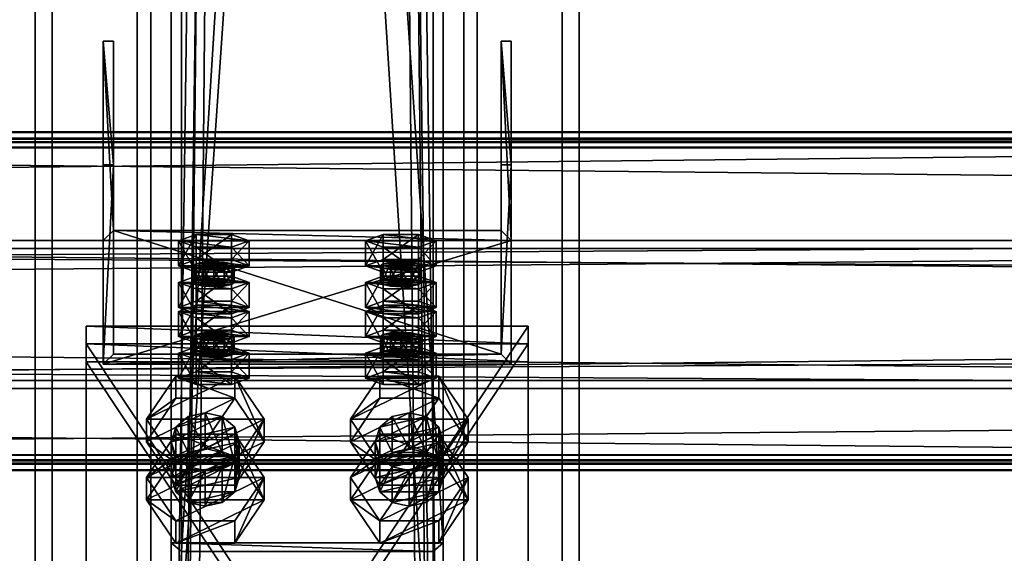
# Model space of a CAD drawing. Header units: millimetres. Extents: x -333 to 67333, y -930 to 39730.
# Tile 517 of 656: x 27815 to 28105, y 10974 to 11132. Entities that reach past the tile are written whole.
import ezdxf

# ---------------------------------------------------------------- set-up
doc = ezdxf.new("R2010")
doc.units = ezdxf.units.MM
for name, color, linetype in [('13', 7, 'Continuous'), ('3', 7, 'Continuous'), ('5', 7, 'Continuous'), ('6', 7, 'Continuous'), ('7', 7, 'Continuous'), ('95', 7, 'Continuous'), ('99', 7, 'Continuous')]:
    doc.layers.add(name, color=color, linetype=linetype)

msp = doc.modelspace()

# ---------------------------------------------------------------- meshes
at = {"layer": '13', "color": 30}
mesh = msp.add_polyface(dxfattribs=at)
corners = [(28500.01, 11095.37, 5790.63), (28500.01, 11022.98, 5775.24), (21700.01, 11022.98, 5775.24), (21700.01, 11095.37, 5790.63), (28500.01, 11064.15, 5581.57), (21700.01, 11064.15, 5581.57), (28500.01, 11003.5, 5568.68), (21700.01, 11003.5, 5568.68), (28500.01, 11000.8, 5581.4), (21700.01, 11000.8, 5581.4), (28500.01, 10998.85, 5580.98), (21700.01, 10998.85, 5580.98), (28500.01, 11001.96, 5566.31), (21700.01, 11001.96, 5566.31), (28500.01, 11066.52, 5580.03), (21700.01, 11066.52, 5580.03), (28500.01, 11025.36, 5773.7), (21700.01, 11025.36, 5773.7), (28500.01, 11093.83, 5788.26), (21700.01, 11093.83, 5788.26), (28500.01, 11096.53, 5775.54), (21700.01, 11096.53, 5775.54), (28500.01, 11098.49, 5775.96), (21700.01, 11098.49, 5775.96)]
mesh.append_faces([[corners[k] for k in face] for face in [(0, 2, 3, 3), (1, 5, 2, 2), (4, 7, 5, 5), (6, 9, 7, 7), (8, 11, 9, 9), (10, 13, 11, 11), (12, 15, 13, 13), (14, 17, 15, 15), (16, 19, 17, 17), (18, 21, 19, 19), (20, 23, 21, 21), (22, 3, 23, 23), (8, 12, 10, 10), (20, 0, 22, 22), (11, 7, 9, 9), (23, 19, 21, 21)]], dxfattribs={"vtx0": -1, "color": 30})
mesh.append_faces([[corners[k] for k in face] for face in [(14, 1, 16, 16), (16, 0, 18, 18), (18, 0, 20, 20), (3, 19, 23, 23), (19, 2, 17, 17), (17, 2, 15, 15), (15, 5, 13, 13), (13, 7, 11, 11)]], dxfattribs={"vtx0": -1, "vtx1": -1, "color": 30})
mesh.append_faces([[corners[k] for k in face] for face in [(12, 8, 6, 6), (6, 14, 12, 12), (14, 6, 4, 4), (14, 4, 1, 1), (16, 1, 0, 0), (19, 3, 2, 2), (15, 2, 5, 5), (13, 5, 7, 7)]], dxfattribs={"vtx0": -1, "vtx2": -1, "vtx3": -1, "color": 30})
mesh.append_faces([[corners[k] for k in face] for face in [(0, 1, 2, 2), (1, 4, 5, 5), (4, 6, 7, 7), (6, 8, 9, 9), (8, 10, 11, 11), (10, 12, 13, 13), (12, 14, 15, 15), (14, 16, 17, 17), (16, 18, 19, 19), (18, 20, 21, 21), (20, 22, 23, 23), (22, 0, 3, 3)]], dxfattribs={"vtx2": -1, "vtx3": -1, "color": 30})
mesh = msp.add_polyface(dxfattribs=at)
corners = [(34100.01, 11095.37, 5790.63), (34100.01, 11022.98, 5775.24), (27300.01, 11022.98, 5775.24), (27300.01, 11095.37, 5790.63), (34100.01, 11064.15, 5581.57), (27300.01, 11064.15, 5581.57), (34100.01, 11003.5, 5568.68), (27300.01, 11003.5, 5568.68), (34100.01, 11000.8, 5581.4), (27300.01, 11000.8, 5581.4), (34100.01, 10998.85, 5580.98), (27300.01, 10998.85, 5580.98), (34100.01, 11001.96, 5566.31), (27300.01, 11001.96, 5566.31), (34100.01, 11066.52, 5580.03), (27300.01, 11066.52, 5580.03), (34100.01, 11025.36, 5773.7), (27300.01, 11025.36, 5773.7), (34100.01, 11093.83, 5788.26), (27300.01, 11093.83, 5788.26), (34100.01, 11096.53, 5775.54), (27300.01, 11096.53, 5775.54), (34100.01, 11098.49, 5775.96), (27300.01, 11098.49, 5775.96)]
mesh.append_faces([[corners[k] for k in face] for face in [(0, 2, 3, 3), (1, 5, 2, 2), (4, 7, 5, 5), (6, 9, 7, 7), (8, 11, 9, 9), (10, 13, 11, 11), (12, 15, 13, 13), (14, 17, 15, 15), (16, 19, 17, 17), (18, 21, 19, 19), (20, 23, 21, 21), (22, 3, 23, 23), (8, 12, 10, 10), (20, 0, 22, 22), (11, 7, 9, 9), (23, 19, 21, 21)]], dxfattribs={"vtx0": -1, "color": 30})
mesh.append_faces([[corners[k] for k in face] for face in [(14, 1, 16, 16), (16, 0, 18, 18), (18, 0, 20, 20), (3, 19, 23, 23), (19, 2, 17, 17), (17, 2, 15, 15), (15, 5, 13, 13), (13, 7, 11, 11)]], dxfattribs={"vtx0": -1, "vtx1": -1, "color": 30})
mesh.append_faces([[corners[k] for k in face] for face in [(12, 8, 6, 6), (6, 14, 12, 12), (14, 6, 4, 4), (14, 4, 1, 1), (16, 1, 0, 0), (19, 3, 2, 2), (15, 2, 5, 5), (13, 5, 7, 7)]], dxfattribs={"vtx0": -1, "vtx2": -1, "vtx3": -1, "color": 30})
mesh.append_faces([[corners[k] for k in face] for face in [(0, 1, 2, 2), (1, 4, 5, 5), (4, 6, 7, 7), (6, 8, 9, 9), (8, 10, 11, 11), (10, 12, 13, 13), (12, 14, 15, 15), (14, 16, 17, 17), (16, 18, 19, 19), (18, 20, 21, 21), (20, 22, 23, 23), (22, 0, 3, 3)]], dxfattribs={"vtx2": -1, "vtx3": -1, "color": 30})
at = {"layer": '3', "color": 91}
mesh = msp.add_polyface(dxfattribs=at)
corners = [(27937, 10912.08, 4961.88), (27863, 10912.08, 4961.88), (27863, 12075.88, 3080), (27937, 12075.88, 3080), (27863, 10975.01, 5000.81), (27863, 12162.88, 3080), (27937, 10975.01, 5000.81), (27937, 12162.88, 3080), (27940, 10909.52, 4960.31), (27940, 10977.56, 5002.38), (27940, 12166.41, 3080), (27940, 12072.35, 3080), (27860, 10977.56, 5002.38), (27860, 12166.41, 3080), (27860, 10909.52, 4960.31), (27860, 12072.35, 3080)]
mesh.append_faces([[corners[k] for k in face] for face in [(0, 2, 3, 3), (1, 5, 2, 2), (4, 7, 5, 5), (6, 3, 7, 7), (8, 10, 11, 11), (9, 13, 10, 10), (12, 15, 13, 13), (14, 11, 15, 15)]], dxfattribs={"vtx0": -1, "color": 91})
mesh.append_faces([[corners[k] for k in face] for face in [(9, 6, 12, 12), (6, 8, 0, 0), (0, 8, 1, 1), (12, 4, 14, 14), (4, 12, 6, 6), (14, 1, 8, 8), (11, 3, 15, 15), (3, 10, 7, 7), (7, 10, 5, 5), (15, 2, 13, 13), (2, 15, 3, 3), (13, 5, 10, 10)]], dxfattribs={"vtx0": -1, "vtx1": -1, "color": 91})
mesh.append_faces([[corners[k] for k in face] for face in [(6, 9, 8, 8), (14, 4, 1, 1), (3, 11, 10, 10), (13, 2, 5, 5)]], dxfattribs={"vtx0": -1, "vtx2": -1, "vtx3": -1, "color": 91})
mesh.append_faces([[corners[k] for k in face] for face in [(0, 1, 2, 2), (1, 4, 5, 5), (4, 6, 7, 7), (6, 0, 3, 3), (8, 9, 10, 10), (9, 12, 13, 13), (12, 14, 15, 15), (14, 8, 11, 11)]], dxfattribs={"vtx2": -1, "vtx3": -1, "color": 91})
at = {"layer": '5', "color": 131}
mesh = msp.add_polyface(dxfattribs=at)
corners = [(27946, 9415, 2984), (27854, 9415, 2984), (27854, 19384.97, 2984), (27946, 19384.97, 2984), (27854, 9415, 3076), (27854, 19384.97, 3076), (27946, 9415, 3076), (27946, 19384.97, 3076), (27950, 9415, 2980), (27950, 9415, 3080), (27950, 19384.97, 3080), (27950, 19384.97, 2980), (27850, 9415, 3080), (27850, 19384.97, 3080), (27850, 9415, 2980), (27850, 19384.97, 2980)]
mesh.append_faces([[corners[k] for k in face] for face in [(0, 2, 3, 3), (1, 5, 2, 2), (4, 7, 5, 5), (6, 3, 7, 7), (8, 10, 11, 11), (9, 13, 10, 10), (12, 15, 13, 13), (14, 11, 15, 15)]], dxfattribs={"vtx0": -1, "color": 131})
mesh.append_faces([[corners[k] for k in face] for face in [(9, 6, 12, 12), (6, 8, 0, 0), (0, 8, 1, 1), (12, 4, 14, 14), (4, 12, 6, 6), (14, 1, 8, 8), (11, 3, 15, 15), (3, 10, 7, 7), (7, 10, 5, 5), (15, 2, 13, 13), (2, 15, 3, 3), (13, 5, 10, 10)]], dxfattribs={"vtx0": -1, "vtx1": -1, "color": 131})
mesh.append_faces([[corners[k] for k in face] for face in [(6, 9, 8, 8), (14, 4, 1, 1), (3, 11, 10, 10), (13, 2, 5, 5)]], dxfattribs={"vtx0": -1, "vtx2": -1, "vtx3": -1, "color": 131})
mesh.append_faces([[corners[k] for k in face] for face in [(0, 1, 2, 2), (1, 4, 5, 5), (4, 6, 7, 7), (6, 0, 3, 3), (8, 9, 10, 10), (9, 12, 13, 13), (12, 14, 15, 15), (14, 8, 11, 11)]], dxfattribs={"vtx2": -1, "vtx3": -1, "color": 131})
at = {"layer": '6', "color": 2}
mesh = msp.add_polyface(dxfattribs=at)
corners = [(27980, 19380.14, 7183.53), (27820, 19380.14, 7183.53), (27820, 7954.94, 4755.1), (27980, 7954.94, 4755.1), (27980, 19380.14, 7347.1), (27980, 7921.68, 4911.61), (27820, 19380.14, 7347.1), (27820, 7921.68, 4911.61), (27825, 7953.9, 4759.99), (27975, 7953.9, 4759.99), (27975, 7922.72, 4906.72), (27825, 7922.72, 4906.72), (27975, 19380.14, 7188.64), (27975, 19380.14, 7341.99), (27825, 19380.14, 7188.64), (27825, 19380.14, 7341.99)]
mesh.append_faces([[corners[k] for k in face] for face in [(0, 2, 3, 3), (4, 3, 5, 5), (6, 5, 7, 7), (1, 7, 2, 2), (12, 10, 9, 9), (14, 9, 8, 8), (15, 8, 11, 11), (13, 11, 10, 10)]], dxfattribs={"vtx0": -1, "color": 2})
mesh.append_faces([[corners[k] for k in face] for face in [(2, 8, 3, 3), (8, 7, 11, 11), (11, 7, 10, 10), (3, 9, 5, 5), (9, 3, 8, 8), (5, 10, 7, 7), (0, 12, 1, 1), (12, 4, 13, 13), (13, 4, 15, 15), (1, 14, 6, 6), (14, 1, 12, 12), (6, 15, 4, 4)]], dxfattribs={"vtx0": -1, "vtx1": -1, "color": 2})
mesh.append_faces([[corners[k] for k in face] for face in [(8, 2, 7, 7), (5, 9, 10, 10), (12, 0, 4, 4), (6, 14, 15, 15)]], dxfattribs={"vtx0": -1, "vtx2": -1, "vtx3": -1, "color": 2})
mesh.append_faces([[corners[k] for k in face] for face in [(0, 1, 2, 2), (4, 0, 3, 3), (6, 4, 5, 5), (1, 6, 7, 7), (12, 13, 10, 10), (14, 12, 9, 9), (15, 14, 8, 8), (13, 15, 11, 11)]], dxfattribs={"vtx2": -1, "vtx3": -1, "color": 2})
at = {"layer": '7', "color": 6}
mesh = msp.add_polyface(dxfattribs=at)
corners = [(27840.01, 11030.14, 5751.21), (27960.01, 11030.14, 5751.21), (27960.01, 11066.52, 5580.03), (27840.01, 11066.52, 5580.03), (27960.01, 11088.83, 5763.68), (27960.01, 11125.21, 5592.5), (27957.01, 11088.83, 5763.68), (27957.01, 11125.21, 5592.5), (27957.01, 11033.07, 5751.83), (27957.01, 11069.46, 5580.65), (27843.01, 11033.07, 5751.83), (27843.01, 11069.46, 5580.65), (27843.01, 11088.83, 5763.68), (27843.01, 11125.21, 5592.5), (27840.01, 11088.83, 5763.68), (27840.01, 11125.21, 5592.5)]
mesh.append_faces([[corners[k] for k in face] for face in [(0, 2, 3, 3), (1, 5, 2, 2), (4, 7, 5, 5), (6, 9, 7, 7), (8, 11, 9, 9), (10, 13, 11, 11), (12, 15, 13, 13), (14, 3, 15, 15), (12, 0, 14, 14), (7, 2, 5, 5)]], dxfattribs={"vtx0": -1, "color": 6})
mesh.append_faces([[corners[k] for k in face] for face in [(1, 8, 4, 4), (8, 0, 10, 10), (10, 0, 12, 12), (3, 11, 15, 15), (11, 2, 9, 9), (9, 2, 7, 7)]], dxfattribs={"vtx0": -1, "vtx1": -1, "color": 6})
mesh.append_faces([[corners[k] for k in face] for face in [(8, 1, 0, 0), (11, 3, 2, 2)]], dxfattribs={"vtx0": -1, "vtx2": -1, "vtx3": -1, "color": 6})
mesh.append_faces([[corners[k] for k in face] for face in [(6, 4, 8, 8), (13, 15, 11, 11)]], dxfattribs={"vtx1": -1, "color": 6})
mesh.append_faces([[corners[k] for k in face] for face in [(0, 1, 2, 2), (1, 4, 5, 5), (4, 6, 7, 7), (6, 8, 9, 9), (8, 10, 11, 11), (10, 12, 13, 13), (12, 14, 15, 15), (14, 0, 3, 3)]], dxfattribs={"vtx2": -1, "vtx3": -1, "color": 6})
at = {"layer": '95', "color": 20}
mesh = msp.add_polyface(dxfattribs=at)
corners = [(27866.51, 11054.17, 5628.52), (27867.31, 11059.68, 5626.63), (27866.51, 11059.06, 5629.56), (27867.31, 11054.79, 5625.59), (27869.51, 11055.25, 5623.44), (27869.51, 11060.14, 5624.48), (27872.51, 11055.42, 5622.65), (27872.51, 11060.31, 5623.69), (27875.51, 11055.25, 5623.44), (27875.51, 11060.14, 5624.48), (27877.71, 11054.79, 5625.59), (27877.71, 11059.68, 5626.63), (27878.51, 11059.06, 5629.56), (27878.51, 11054.17, 5628.52), (27877.71, 11058.44, 5632.5), (27867.31, 11053.55, 5631.46), (27867.31, 11058.44, 5632.5), (27872.51, 11057.81, 5635.43), (27869.51, 11057.98, 5634.64), (27875.51, 11057.98, 5634.64), (27862.12, 11059.06, 5629.56), (27867.31, 11060.93, 5620.76), (27867.31, 11068.27, 5622.32), (27862.12, 11066.4, 5631.12), (27877.71, 11060.93, 5620.76), (27877.71, 11068.27, 5622.32), (27882.9, 11059.06, 5629.56), (27882.9, 11066.4, 5631.12), (27877.71, 11057.19, 5638.37), (27877.71, 11064.53, 5639.92), (27867.31, 11057.19, 5638.37), (27867.31, 11064.53, 5639.92)]
mesh.append_faces([[corners[k] for k in face] for face in [(0, 1, 2, 2), (3, 5, 1, 1), (4, 7, 5, 5), (6, 9, 7, 7), (8, 11, 9, 9), (10, 12, 11, 11), (13, 14, 12, 12), (15, 2, 16, 16), (16, 17, 18, 18), (9, 5, 7, 7), (20, 22, 23, 23), (21, 25, 22, 22), (24, 27, 25, 25), (26, 29, 27, 27), (28, 31, 29, 29), (30, 23, 31, 31), (21, 26, 24, 24), (28, 20, 30, 30), (23, 29, 31, 31), (27, 22, 25, 25)]], dxfattribs={"vtx0": -1, "color": 20})
mesh.append_faces([[corners[k] for k in face] for face in [(17, 16, 19, 19), (19, 16, 14, 14), (14, 2, 12, 12), (12, 1, 11, 11), (11, 5, 9, 9), (26, 20, 28, 28), (29, 23, 27, 27)]], dxfattribs={"vtx0": -1, "vtx1": -1, "color": 20})
mesh.append_faces([[corners[k] for k in face] for face in [(14, 16, 2, 2), (12, 2, 1, 1), (11, 1, 5, 5), (26, 21, 20, 20), (27, 23, 22, 22)]], dxfattribs={"vtx0": -1, "vtx2": -1, "vtx3": -1, "color": 20})
mesh.append_faces([[corners[k] for k in face] for face in [(3, 4, 5, 5), (4, 6, 7, 7), (6, 8, 9, 9), (8, 10, 11, 11), (20, 21, 22, 22), (21, 24, 25, 25), (24, 26, 27, 27), (26, 28, 29, 29), (28, 30, 31, 31), (30, 20, 23, 23)]], dxfattribs={"vtx2": -1, "vtx3": -1, "color": 20})
mesh = msp.add_polyface(dxfattribs=at)
corners = [(27921.51, 11054.17, 5628.52), (27922.31, 11059.68, 5626.63), (27921.51, 11059.06, 5629.56), (27922.31, 11054.79, 5625.59), (27924.51, 11055.25, 5623.44), (27924.51, 11060.14, 5624.48), (27927.51, 11055.42, 5622.65), (27927.51, 11060.31, 5623.69), (27930.51, 11055.25, 5623.44), (27930.51, 11060.14, 5624.48), (27932.71, 11054.79, 5625.59), (27932.71, 11059.68, 5626.63), (27933.51, 11059.06, 5629.56), (27933.51, 11054.17, 5628.52), (27932.71, 11058.44, 5632.5), (27922.31, 11053.55, 5631.46), (27922.31, 11058.44, 5632.5), (27924.51, 11057.98, 5634.64), (27930.51, 11057.98, 5634.64), (27927.51, 11057.81, 5635.43), (27917.12, 11059.06, 5629.56), (27922.31, 11060.93, 5620.76), (27922.31, 11068.27, 5622.32), (27917.12, 11066.4, 5631.12), (27932.71, 11060.93, 5620.76), (27932.71, 11068.27, 5622.32), (27937.9, 11059.06, 5629.56), (27937.9, 11066.4, 5631.12), (27932.71, 11057.19, 5638.37), (27932.71, 11064.53, 5639.92), (27922.31, 11057.19, 5638.37), (27922.31, 11064.53, 5639.92)]
mesh.append_faces([[corners[k] for k in face] for face in [(0, 1, 2, 2), (3, 5, 1, 1), (4, 7, 5, 5), (6, 9, 7, 7), (8, 11, 9, 9), (10, 12, 11, 11), (13, 14, 12, 12), (15, 2, 16, 16), (17, 18, 19, 19), (9, 5, 7, 7), (20, 22, 23, 23), (21, 25, 22, 22), (24, 27, 25, 25), (26, 29, 27, 27), (28, 31, 29, 29), (30, 23, 31, 31), (21, 26, 24, 24), (28, 20, 30, 30), (23, 29, 31, 31), (27, 22, 25, 25)]], dxfattribs={"vtx0": -1, "color": 20})
mesh.append_faces([[corners[k] for k in face] for face in [(18, 16, 14, 14), (14, 2, 12, 12), (12, 1, 11, 11), (11, 5, 9, 9), (26, 20, 28, 28), (29, 23, 27, 27)]], dxfattribs={"vtx0": -1, "vtx1": -1, "color": 20})
mesh.append_faces([[corners[k] for k in face] for face in [(18, 17, 16, 16), (14, 16, 2, 2), (12, 2, 1, 1), (11, 1, 5, 5), (26, 21, 20, 20), (27, 23, 22, 22)]], dxfattribs={"vtx0": -1, "vtx2": -1, "vtx3": -1, "color": 20})
mesh.append_faces([[corners[k] for k in face] for face in [(3, 4, 5, 5), (4, 6, 7, 7), (6, 8, 9, 9), (8, 10, 11, 11), (20, 21, 22, 22), (21, 24, 25, 25), (24, 26, 27, 27), (26, 28, 29, 29), (28, 30, 31, 31), (30, 20, 23, 23)]], dxfattribs={"vtx2": -1, "vtx3": -1, "color": 20})
mesh = msp.add_polyface(dxfattribs=at)
corners = [(27882.9, 11045.61, 5728.94), (27862.12, 11045.61, 5728.94), (27867.31, 11047.48, 5720.13), (27877.71, 11047.48, 5720.13), (27866.51, 11054.17, 5628.52), (27867.31, 11054.79, 5625.59), (27867.31, 11059.68, 5626.63), (27877.71, 11054.79, 5625.59), (27878.51, 11054.17, 5628.52), (27878.51, 11059.06, 5629.56), (27877.71, 11053.55, 5631.46), (27877.71, 11058.44, 5632.5), (27875.51, 11053.09, 5633.61), (27875.51, 11057.98, 5634.64), (27872.51, 11052.92, 5634.39), (27872.51, 11057.81, 5635.43), (27869.51, 11053.09, 5633.61), (27869.51, 11057.98, 5634.64), (27867.31, 11053.55, 5631.46), (27867.31, 11058.44, 5632.5), (27866.51, 11059.06, 5629.56), (27869.51, 11055.25, 5623.44), (27875.51, 11055.25, 5623.44), (27872.51, 11055.42, 5622.65), (27862.12, 11046.83, 5626.96), (27867.31, 11048.71, 5618.16), (27867.31, 11056.04, 5619.72), (27862.12, 11054.17, 5628.52), (27877.71, 11048.71, 5618.16), (27877.71, 11056.04, 5619.72), (27882.9, 11046.83, 5626.96), (27882.9, 11054.17, 5628.52), (27877.71, 11044.96, 5635.77), (27877.71, 11052.3, 5637.33), (27867.31, 11044.96, 5635.77), (27867.31, 11052.3, 5637.33)]
mesh.append_faces([[corners[k] for k in face] for face in [(0, 2, 3, 3), (10, 13, 11, 11), (12, 15, 13, 13), (14, 17, 15, 15), (16, 19, 17, 17), (21, 22, 23, 23), (12, 16, 14, 14), (24, 26, 27, 27), (25, 29, 26, 26), (28, 31, 29, 29), (30, 33, 31, 31), (32, 35, 33, 33), (34, 27, 35, 35), (25, 30, 28, 28), (27, 33, 35, 35), (31, 26, 29, 29)]], dxfattribs={"vtx0": -1, "color": 20})
mesh.append_faces([[corners[k] for k in face] for face in [(22, 21, 7, 7), (7, 5, 8, 8), (8, 4, 10, 10), (10, 18, 12, 12), (33, 27, 31, 31)]], dxfattribs={"vtx0": -1, "vtx1": -1, "color": 20})
mesh.append_faces([[corners[k] for k in face] for face in [(0, 1, 2, 2), (7, 21, 5, 5), (8, 5, 4, 4), (10, 4, 18, 18), (12, 18, 16, 16), (30, 25, 24, 24), (31, 27, 26, 26)]], dxfattribs={"vtx0": -1, "vtx2": -1, "vtx3": -1, "color": 20})
mesh.append_faces([[corners[k] for k in face] for face in [(4, 5, 6, 6), (7, 8, 9, 9), (8, 10, 11, 11), (10, 12, 13, 13), (12, 14, 15, 15), (14, 16, 17, 17), (16, 18, 19, 19), (18, 4, 20, 20), (24, 25, 26, 26), (25, 28, 29, 29), (28, 30, 31, 31), (30, 32, 33, 33), (32, 34, 35, 35), (34, 24, 27, 27)]], dxfattribs={"vtx2": -1, "vtx3": -1, "color": 20})
mesh = msp.add_polyface(dxfattribs=at)
corners = [(27937.9, 11045.61, 5728.94), (27917.12, 11045.61, 5728.94), (27922.31, 11047.48, 5720.13), (27932.71, 11047.48, 5720.13), (27921.51, 11054.17, 5628.52), (27922.31, 11054.79, 5625.59), (27922.31, 11059.68, 5626.63), (27932.71, 11054.79, 5625.59), (27933.51, 11054.17, 5628.52), (27933.51, 11059.06, 5629.56), (27932.71, 11053.55, 5631.46), (27932.71, 11058.44, 5632.5), (27930.51, 11053.09, 5633.61), (27930.51, 11057.98, 5634.64), (27927.51, 11052.92, 5634.39), (27927.51, 11057.81, 5635.43), (27924.51, 11053.09, 5633.61), (27924.51, 11057.98, 5634.64), (27922.31, 11053.55, 5631.46), (27922.31, 11058.44, 5632.5), (27921.51, 11059.06, 5629.56), (27924.51, 11055.25, 5623.44), (27930.51, 11055.25, 5623.44), (27927.51, 11055.42, 5622.65), (27917.12, 11046.83, 5626.96), (27922.31, 11048.71, 5618.16), (27922.31, 11056.04, 5619.72), (27917.12, 11054.17, 5628.52), (27932.71, 11048.71, 5618.16), (27932.71, 11056.04, 5619.72), (27937.9, 11046.83, 5626.96), (27937.9, 11054.17, 5628.52), (27932.71, 11044.96, 5635.77), (27932.71, 11052.3, 5637.33), (27922.31, 11044.96, 5635.77), (27922.31, 11052.3, 5637.33)]
mesh.append_faces([[corners[k] for k in face] for face in [(0, 2, 3, 3), (10, 13, 11, 11), (12, 15, 13, 13), (14, 17, 15, 15), (16, 19, 17, 17), (21, 22, 23, 23), (12, 16, 14, 14), (24, 26, 27, 27), (25, 29, 26, 26), (28, 31, 29, 29), (30, 33, 31, 31), (32, 35, 33, 33), (34, 27, 35, 35), (25, 30, 28, 28), (27, 33, 35, 35), (31, 26, 29, 29)]], dxfattribs={"vtx0": -1, "color": 20})
mesh.append_faces([[corners[k] for k in face] for face in [(22, 21, 7, 7), (7, 5, 8, 8), (8, 4, 10, 10), (10, 18, 12, 12), (33, 27, 31, 31)]], dxfattribs={"vtx0": -1, "vtx1": -1, "color": 20})
mesh.append_faces([[corners[k] for k in face] for face in [(0, 1, 2, 2), (7, 21, 5, 5), (8, 5, 4, 4), (10, 4, 18, 18), (12, 18, 16, 16), (30, 25, 24, 24), (31, 27, 26, 26)]], dxfattribs={"vtx0": -1, "vtx2": -1, "vtx3": -1, "color": 20})
mesh.append_faces([[corners[k] for k in face] for face in [(4, 5, 6, 6), (7, 8, 9, 9), (8, 10, 11, 11), (10, 12, 13, 13), (12, 14, 15, 15), (14, 16, 17, 17), (16, 18, 19, 19), (18, 4, 20, 20), (24, 25, 26, 26), (25, 28, 29, 29), (28, 30, 31, 31), (30, 32, 33, 33), (32, 34, 35, 35), (34, 24, 27, 27)]], dxfattribs={"vtx2": -1, "vtx3": -1, "color": 20})
mesh = msp.add_polyface(dxfattribs=at)
corners = [(27866.51, 11033.38, 5726.34), (27867.31, 11038.89, 5724.44), (27866.51, 11038.27, 5727.38), (27867.31, 11034, 5723.4), (27869.51, 11034.46, 5721.25), (27869.51, 11039.35, 5722.29), (27872.51, 11034.63, 5720.47), (27872.51, 11039.52, 5721.51), (27875.51, 11034.46, 5721.25), (27875.51, 11039.35, 5722.29), (27877.71, 11034, 5723.4), (27877.71, 11038.89, 5724.44), (27878.51, 11038.27, 5727.38), (27878.51, 11033.38, 5726.34), (27877.71, 11037.65, 5730.31), (27867.31, 11032.76, 5729.27), (27867.31, 11037.65, 5730.31), (27869.51, 11037.19, 5732.46), (27875.51, 11037.19, 5732.46), (27872.51, 11037.02, 5733.25), (27862.12, 11038.27, 5727.38), (27867.31, 11040.14, 5718.57), (27867.31, 11047.48, 5720.13), (27862.12, 11045.61, 5728.94), (27877.71, 11040.14, 5718.57), (27877.71, 11047.48, 5720.13), (27882.9, 11038.27, 5727.38), (27882.9, 11045.61, 5728.94), (27877.71, 11036.4, 5736.18), (27877.71, 11043.74, 5737.74), (27867.31, 11036.4, 5736.18), (27867.31, 11043.74, 5737.74), (27882.9, 11046.83, 5626.96), (27862.12, 11046.83, 5626.96), (27877.71, 11044.96, 5635.77), (27867.31, 11044.96, 5635.77)]
mesh.append_faces([[corners[k] for k in face] for face in [(0, 1, 2, 2), (3, 5, 1, 1), (4, 7, 5, 5), (6, 9, 7, 7), (8, 11, 9, 9), (10, 12, 11, 11), (13, 14, 12, 12), (15, 2, 16, 16), (17, 18, 19, 19), (9, 5, 7, 7), (20, 22, 23, 23), (21, 25, 22, 22), (24, 27, 25, 25), (26, 29, 27, 27), (28, 31, 29, 29), (30, 23, 31, 31), (21, 26, 24, 24), (28, 20, 30, 30), (23, 29, 31, 31), (34, 33, 35, 35)]], dxfattribs={"vtx0": -1, "color": 20})
mesh.append_faces([[corners[k] for k in face] for face in [(18, 16, 14, 14), (14, 2, 12, 12), (12, 1, 11, 11), (11, 5, 9, 9), (26, 20, 28, 28), (29, 23, 27, 27), (32, 33, 34, 34)]], dxfattribs={"vtx0": -1, "vtx1": -1, "color": 20})
mesh.append_faces([[corners[k] for k in face] for face in [(18, 17, 16, 16), (14, 16, 2, 2), (12, 2, 1, 1), (11, 1, 5, 5), (26, 21, 20, 20)]], dxfattribs={"vtx0": -1, "vtx2": -1, "vtx3": -1, "color": 20})
mesh.append_faces([[corners[k] for k in face] for face in [(3, 4, 5, 5), (4, 6, 7, 7), (6, 8, 9, 9), (8, 10, 11, 11), (20, 21, 22, 22), (21, 24, 25, 25), (24, 26, 27, 27), (26, 28, 29, 29), (28, 30, 31, 31), (30, 20, 23, 23)]], dxfattribs={"vtx2": -1, "vtx3": -1, "color": 20})
mesh = msp.add_polyface(dxfattribs=at)
corners = [(27921.51, 11033.38, 5726.34), (27922.31, 11038.89, 5724.44), (27921.51, 11038.27, 5727.38), (27922.31, 11034, 5723.4), (27924.51, 11034.46, 5721.25), (27924.51, 11039.35, 5722.29), (27927.51, 11034.63, 5720.47), (27927.51, 11039.52, 5721.51), (27930.51, 11034.46, 5721.25), (27930.51, 11039.35, 5722.29), (27932.71, 11034, 5723.4), (27932.71, 11038.89, 5724.44), (27933.51, 11038.27, 5727.38), (27933.51, 11033.38, 5726.34), (27932.71, 11037.65, 5730.31), (27922.31, 11032.76, 5729.27), (27922.31, 11037.65, 5730.31), (27927.51, 11037.02, 5733.25), (27924.51, 11037.19, 5732.46), (27930.51, 11037.19, 5732.46), (27917.12, 11038.27, 5727.38), (27922.31, 11040.14, 5718.57), (27922.31, 11047.48, 5720.13), (27917.12, 11045.61, 5728.94), (27932.71, 11040.14, 5718.57), (27932.71, 11047.48, 5720.13), (27937.9, 11038.27, 5727.38), (27937.9, 11045.61, 5728.94), (27932.71, 11036.4, 5736.18), (27932.71, 11043.74, 5737.74), (27922.31, 11036.4, 5736.18), (27922.31, 11043.74, 5737.74), (27937.9, 11046.83, 5626.96), (27917.12, 11046.83, 5626.96), (27932.71, 11044.96, 5635.77), (27922.31, 11044.96, 5635.77)]
mesh.append_faces([[corners[k] for k in face] for face in [(0, 1, 2, 2), (3, 5, 1, 1), (4, 7, 5, 5), (6, 9, 7, 7), (8, 11, 9, 9), (10, 12, 11, 11), (13, 14, 12, 12), (15, 2, 16, 16), (16, 17, 18, 18), (9, 5, 7, 7), (20, 22, 23, 23), (21, 25, 22, 22), (24, 27, 25, 25), (26, 29, 27, 27), (28, 31, 29, 29), (30, 23, 31, 31), (21, 26, 24, 24), (28, 20, 30, 30), (23, 29, 31, 31), (34, 33, 35, 35)]], dxfattribs={"vtx0": -1, "color": 20})
mesh.append_faces([[corners[k] for k in face] for face in [(17, 16, 19, 19), (19, 16, 14, 14), (14, 2, 12, 12), (12, 1, 11, 11), (11, 5, 9, 9), (26, 20, 28, 28), (29, 23, 27, 27), (32, 33, 34, 34)]], dxfattribs={"vtx0": -1, "vtx1": -1, "color": 20})
mesh.append_faces([[corners[k] for k in face] for face in [(14, 16, 2, 2), (12, 2, 1, 1), (11, 1, 5, 5), (26, 21, 20, 20)]], dxfattribs={"vtx0": -1, "vtx2": -1, "vtx3": -1, "color": 20})
mesh.append_faces([[corners[k] for k in face] for face in [(3, 4, 5, 5), (4, 6, 7, 7), (6, 8, 9, 9), (8, 10, 11, 11), (20, 21, 22, 22), (21, 24, 25, 25), (24, 26, 27, 27), (26, 28, 29, 29), (28, 30, 31, 31), (30, 20, 23, 23)]], dxfattribs={"vtx2": -1, "vtx3": -1, "color": 20})
mesh = msp.add_polyface(dxfattribs=at)
corners = [(27866.51, 11033.38, 5726.34), (27867.31, 11034, 5723.4), (27867.31, 11038.89, 5724.44), (27877.71, 11034, 5723.4), (27878.51, 11033.38, 5726.34), (27878.51, 11038.27, 5727.38), (27877.71, 11032.76, 5729.27), (27877.71, 11037.65, 5730.31), (27875.51, 11032.3, 5731.42), (27875.51, 11037.19, 5732.46), (27872.51, 11032.13, 5732.21), (27872.51, 11037.02, 5733.25), (27869.51, 11032.3, 5731.42), (27869.51, 11037.19, 5732.46), (27867.31, 11032.76, 5729.27), (27867.31, 11037.65, 5730.31), (27866.51, 11038.27, 5727.38), (27869.51, 11034.46, 5721.25), (27875.51, 11034.46, 5721.25), (27872.51, 11034.63, 5720.47), (27862.12, 11026.04, 5724.78), (27867.31, 11027.91, 5715.97), (27867.31, 11035.25, 5717.53), (27862.12, 11033.38, 5726.34), (27877.71, 11027.91, 5715.97), (27877.71, 11035.25, 5717.53), (27882.9, 11026.04, 5724.78), (27882.9, 11033.38, 5726.34), (27877.71, 11024.17, 5733.58), (27877.71, 11031.51, 5735.14), (27867.31, 11024.17, 5733.58), (27867.31, 11031.51, 5735.14)]
mesh.append_faces([[corners[k] for k in face] for face in [(6, 9, 7, 7), (8, 11, 9, 9), (10, 13, 11, 11), (12, 15, 13, 13), (17, 18, 19, 19), (8, 12, 10, 10), (20, 22, 23, 23), (21, 25, 22, 22), (24, 27, 25, 25), (26, 29, 27, 27), (28, 31, 29, 29), (30, 23, 31, 31), (21, 26, 24, 24), (28, 20, 30, 30), (23, 29, 31, 31), (27, 22, 25, 25)]], dxfattribs={"vtx0": -1, "color": 20})
mesh.append_faces([[corners[k] for k in face] for face in [(18, 17, 3, 3), (3, 1, 4, 4), (4, 0, 6, 6), (6, 14, 8, 8), (26, 20, 28, 28), (29, 23, 27, 27)]], dxfattribs={"vtx0": -1, "vtx1": -1, "color": 20})
mesh.append_faces([[corners[k] for k in face] for face in [(3, 17, 1, 1), (4, 1, 0, 0), (6, 0, 14, 14), (8, 14, 12, 12), (26, 21, 20, 20), (27, 23, 22, 22)]], dxfattribs={"vtx0": -1, "vtx2": -1, "vtx3": -1, "color": 20})
mesh.append_faces([[corners[k] for k in face] for face in [(0, 1, 2, 2), (3, 4, 5, 5), (4, 6, 7, 7), (6, 8, 9, 9), (8, 10, 11, 11), (10, 12, 13, 13), (12, 14, 15, 15), (14, 0, 16, 16), (20, 21, 22, 22), (21, 24, 25, 25), (24, 26, 27, 27), (26, 28, 29, 29), (28, 30, 31, 31), (30, 20, 23, 23)]], dxfattribs={"vtx2": -1, "vtx3": -1, "color": 20})
mesh = msp.add_polyface(dxfattribs=at)
corners = [(27921.51, 11033.38, 5726.34), (27922.31, 11034, 5723.4), (27922.31, 11038.89, 5724.44), (27932.71, 11034, 5723.4), (27933.51, 11033.38, 5726.34), (27933.51, 11038.27, 5727.38), (27932.71, 11032.76, 5729.27), (27932.71, 11037.65, 5730.31), (27930.51, 11032.3, 5731.42), (27930.51, 11037.19, 5732.46), (27927.51, 11032.13, 5732.21), (27927.51, 11037.02, 5733.25), (27924.51, 11032.3, 5731.42), (27924.51, 11037.19, 5732.46), (27922.31, 11032.76, 5729.27), (27922.31, 11037.65, 5730.31), (27921.51, 11038.27, 5727.38), (27924.51, 11034.46, 5721.25), (27930.51, 11034.46, 5721.25), (27927.51, 11034.63, 5720.47), (27917.12, 11026.04, 5724.78), (27922.31, 11027.91, 5715.97), (27922.31, 11035.25, 5717.53), (27917.12, 11033.38, 5726.34), (27932.71, 11027.91, 5715.97), (27932.71, 11035.25, 5717.53), (27937.9, 11026.04, 5724.78), (27937.9, 11033.38, 5726.34), (27932.71, 11024.17, 5733.58), (27932.71, 11031.51, 5735.14), (27922.31, 11024.17, 5733.58), (27922.31, 11031.51, 5735.14)]
mesh.append_faces([[corners[k] for k in face] for face in [(6, 9, 7, 7), (8, 11, 9, 9), (10, 13, 11, 11), (12, 15, 13, 13), (17, 18, 19, 19), (8, 12, 10, 10), (20, 22, 23, 23), (21, 25, 22, 22), (24, 27, 25, 25), (26, 29, 27, 27), (28, 31, 29, 29), (30, 23, 31, 31), (21, 26, 24, 24), (28, 20, 30, 30), (23, 29, 31, 31), (27, 22, 25, 25)]], dxfattribs={"vtx0": -1, "color": 20})
mesh.append_faces([[corners[k] for k in face] for face in [(18, 17, 3, 3), (3, 1, 4, 4), (4, 0, 6, 6), (6, 14, 8, 8), (26, 20, 28, 28), (29, 23, 27, 27)]], dxfattribs={"vtx0": -1, "vtx1": -1, "color": 20})
mesh.append_faces([[corners[k] for k in face] for face in [(3, 17, 1, 1), (4, 1, 0, 0), (6, 0, 14, 14), (8, 14, 12, 12), (26, 21, 20, 20), (27, 23, 22, 22)]], dxfattribs={"vtx0": -1, "vtx2": -1, "vtx3": -1, "color": 20})
mesh.append_faces([[corners[k] for k in face] for face in [(0, 1, 2, 2), (3, 4, 5, 5), (4, 6, 7, 7), (6, 8, 9, 9), (8, 10, 11, 11), (10, 12, 13, 13), (12, 14, 15, 15), (14, 0, 16, 16), (20, 21, 22, 22), (21, 24, 25, 25), (24, 26, 27, 27), (26, 28, 29, 29), (28, 30, 31, 31), (30, 20, 23, 23)]], dxfattribs={"vtx2": -1, "vtx3": -1, "color": 20})
at = {"layer": '95', "color": 7}
mesh = msp.add_polyface(dxfattribs=at)
corners = [(27860, 10996.81, 5037.8), (27861.34, 11003.08, 5018.16), (27860, 11007.33, 5020.79), (27880, 10996.81, 5037.8), (27878.66, 11001.07, 5040.43), (27878.66, 11011.58, 5023.42), (27880, 11007.33, 5020.79), (27875, 11004.18, 5042.36), (27875, 11014.7, 5025.35), (27870, 11005.32, 5043.06), (27870, 11015.84, 5026.05), (27865, 11004.18, 5042.36), (27865, 11014.7, 5025.35), (27861.34, 11001.07, 5040.43), (27861.34, 11011.58, 5023.42), (27865, 10999.97, 5016.24), (27878.66, 11003.08, 5018.16), (27852.68, 11007.33, 5020.79), (27861.34, 11001.15, 5002.27), (27852.68, 11013.91, 5010.16), (27878.66, 10994.57, 5012.9), (27887.32, 11007.33, 5020.79), (27887.32, 11013.91, 5010.16), (27878.66, 11020.09, 5028.68), (27878.66, 11026.66, 5018.05), (27861.34, 11020.09, 5028.68), (27861.34, 11026.66, 5018.05), (27861.34, 10994.57, 5012.9), (27878.66, 11001.15, 5002.27), (27887.32, 10990.24, 5048.43), (27878.66, 11003, 5056.32), (27878.66, 11009.57, 5045.69), (27861.34, 11003, 5056.32), (27861.34, 11009.57, 5045.69), (27852.68, 10996.81, 5037.8)]
mesh.append_faces([[corners[k] for k in face] for face in [(0, 1, 2, 2), (3, 5, 6, 6), (4, 8, 5, 5), (7, 10, 8, 8), (9, 12, 10, 10), (11, 14, 12, 12), (13, 2, 14, 14), (9, 13, 11, 11), (14, 10, 12, 12), (17, 18, 19, 19), (21, 24, 22, 22), (23, 26, 24, 24), (25, 19, 26, 26), (23, 17, 25, 25), (19, 24, 26, 26), (22, 18, 28, 28), (30, 33, 31, 31), (32, 34, 33, 33), (34, 31, 33, 33)]], dxfattribs={"vtx0": -1, "color": 7})
mesh.append_faces([[corners[k] for k in face] for face in [(7, 13, 9, 9), (10, 14, 8, 8), (8, 2, 5, 5), (5, 1, 6, 6), (6, 15, 16, 16), (21, 27, 23, 23), (24, 19, 22, 22)]], dxfattribs={"vtx0": -1, "vtx1": -1, "color": 7})
mesh.append_faces([[corners[k] for k in face] for face in [(8, 14, 2, 2), (5, 2, 1, 1), (23, 27, 17, 17), (22, 19, 18, 18)]], dxfattribs={"vtx0": -1, "vtx2": -1, "vtx3": -1, "color": 7})
mesh.append_faces([[corners[k] for k in face] for face in [(3, 4, 5, 5), (4, 7, 8, 8), (7, 9, 10, 10), (9, 11, 12, 12), (11, 13, 14, 14), (13, 0, 2, 2), (20, 21, 22, 22), (21, 23, 24, 24), (23, 25, 26, 26), (25, 17, 19, 19), (29, 30, 31, 31), (30, 32, 33, 33)]], dxfattribs={"vtx2": -1, "vtx3": -1, "color": 7})
mesh = msp.add_polyface(dxfattribs=at)
corners = [(27920, 10996.81, 5037.8), (27921.34, 11003.08, 5018.16), (27920, 11007.33, 5020.79), (27940, 10996.81, 5037.8), (27938.66, 11001.07, 5040.43), (27938.66, 11011.58, 5023.42), (27940, 11007.33, 5020.79), (27935, 11004.18, 5042.36), (27935, 11014.7, 5025.35), (27930, 11005.32, 5043.06), (27930, 11015.84, 5026.05), (27925, 11004.18, 5042.36), (27925, 11014.7, 5025.35), (27921.34, 11001.07, 5040.43), (27921.34, 11011.58, 5023.42), (27925, 10999.97, 5016.24), (27938.66, 11003.08, 5018.16), (27912.68, 11007.33, 5020.79), (27921.34, 11001.15, 5002.27), (27912.68, 11013.91, 5010.16), (27938.66, 10994.57, 5012.9), (27947.32, 11007.33, 5020.79), (27947.32, 11013.91, 5010.16), (27938.66, 11020.09, 5028.68), (27938.66, 11026.66, 5018.05), (27921.34, 11020.09, 5028.68), (27921.34, 11026.66, 5018.05), (27921.34, 10994.57, 5012.9), (27938.66, 11001.15, 5002.27), (27947.32, 10990.24, 5048.43), (27938.66, 11003, 5056.32), (27938.66, 11009.57, 5045.69), (27921.34, 11003, 5056.32), (27921.34, 11009.57, 5045.69), (27912.68, 10996.81, 5037.8)]
mesh.append_faces([[corners[k] for k in face] for face in [(0, 1, 2, 2), (3, 5, 6, 6), (4, 8, 5, 5), (7, 10, 8, 8), (9, 12, 10, 10), (11, 14, 12, 12), (13, 2, 14, 14), (7, 11, 9, 9), (14, 10, 12, 12), (17, 18, 19, 19), (21, 24, 22, 22), (23, 26, 24, 24), (25, 19, 26, 26), (23, 17, 25, 25), (19, 24, 26, 26), (22, 18, 28, 28), (30, 33, 31, 31), (32, 34, 33, 33), (34, 31, 33, 33)]], dxfattribs={"vtx0": -1, "color": 7})
mesh.append_faces([[corners[k] for k in face] for face in [(10, 14, 8, 8), (8, 2, 5, 5), (5, 1, 6, 6), (6, 15, 16, 16), (21, 27, 23, 23), (24, 19, 22, 22)]], dxfattribs={"vtx0": -1, "vtx1": -1, "color": 7})
mesh.append_faces([[corners[k] for k in face] for face in [(7, 13, 11, 11), (8, 14, 2, 2), (5, 2, 1, 1), (23, 27, 17, 17), (22, 19, 18, 18)]], dxfattribs={"vtx0": -1, "vtx2": -1, "vtx3": -1, "color": 7})
mesh.append_faces([[corners[k] for k in face] for face in [(3, 4, 5, 5), (4, 7, 8, 8), (7, 9, 10, 10), (9, 11, 12, 12), (11, 13, 14, 14), (13, 0, 2, 2), (20, 21, 22, 22), (21, 23, 24, 24), (23, 25, 26, 26), (25, 17, 19, 19), (29, 30, 31, 31), (30, 32, 33, 33)]], dxfattribs={"vtx2": -1, "vtx3": -1, "color": 7})
mesh = msp.add_polyface(dxfattribs=at)
corners = [(27860, 10996.81, 5037.8), (27861.34, 10992.56, 5035.17), (27861.34, 11003.08, 5018.16), (27865, 10989.45, 5033.25), (27865, 10999.97, 5016.24), (27870, 10988.31, 5032.54), (27870, 10998.83, 5015.53), (27875, 10989.45, 5033.25), (27875, 10999.97, 5016.24), (27878.66, 10992.56, 5035.17), (27878.66, 11003.08, 5018.16), (27880, 10996.81, 5037.8), (27880, 11007.33, 5020.79), (27878.66, 11001.07, 5040.43), (27875, 11004.18, 5042.36), (27861.34, 11001.07, 5040.43), (27852.68, 11007.33, 5020.79), (27861.34, 10994.57, 5012.9), (27861.34, 11001.15, 5002.27), (27878.66, 10994.57, 5012.9), (27878.66, 11001.15, 5002.27), (27887.32, 11013.91, 5010.16), (27887.32, 11007.33, 5020.79), (27852.68, 10990.24, 5048.43), (27861.34, 10977.48, 5040.54), (27861.34, 10984.06, 5029.91), (27852.68, 10996.81, 5037.8), (27878.66, 10977.48, 5040.54), (27878.66, 10984.06, 5029.91), (27887.32, 10990.24, 5048.43), (27887.32, 10996.81, 5037.8), (27878.66, 11009.57, 5045.69), (27861.34, 11003, 5056.32), (27878.66, 11003, 5056.32)]
mesh.append_faces([[corners[k] for k in face] for face in [(1, 4, 2, 2), (3, 6, 4, 4), (5, 8, 6, 6), (7, 10, 8, 8), (9, 12, 10, 10), (3, 7, 5, 5), (10, 6, 8, 8), (17, 20, 18, 18), (19, 21, 20, 20), (17, 22, 19, 19), (23, 25, 26, 26), (24, 28, 25, 25), (27, 30, 28, 28), (29, 31, 30, 30), (24, 29, 27, 27), (33, 23, 32, 32), (30, 25, 28, 28)]], dxfattribs={"vtx0": -1, "color": 7})
mesh.append_faces([[corners[k] for k in face] for face in [(7, 3, 9, 9), (9, 1, 11, 11), (11, 1, 13, 13), (13, 0, 14, 14), (29, 23, 33, 33), (31, 26, 30, 30)]], dxfattribs={"vtx0": -1, "vtx1": -1, "color": 7})
mesh.append_faces([[corners[k] for k in face] for face in [(9, 3, 1, 1), (13, 1, 0, 0), (14, 0, 15, 15), (12, 2, 4, 4), (10, 4, 6, 6), (29, 24, 23, 23), (30, 26, 25, 25)]], dxfattribs={"vtx0": -1, "vtx2": -1, "vtx3": -1, "color": 7})
mesh.append_faces([[corners[k] for k in face] for face in [(0, 1, 2, 2), (1, 3, 4, 4), (3, 5, 6, 6), (5, 7, 8, 8), (7, 9, 10, 10), (9, 11, 12, 12), (16, 17, 18, 18), (17, 19, 20, 20), (23, 24, 25, 25), (24, 27, 28, 28), (27, 29, 30, 30), (32, 23, 26, 26)]], dxfattribs={"vtx2": -1, "vtx3": -1, "color": 7})
mesh = msp.add_polyface(dxfattribs=at)
corners = [(27920, 10996.81, 5037.8), (27921.34, 10992.56, 5035.17), (27921.34, 11003.08, 5018.16), (27925, 10989.45, 5033.25), (27925, 10999.97, 5016.24), (27930, 10988.31, 5032.54), (27930, 10998.83, 5015.53), (27935, 10989.45, 5033.25), (27935, 10999.97, 5016.24), (27938.66, 10992.56, 5035.17), (27938.66, 11003.08, 5018.16), (27940, 10996.81, 5037.8), (27940, 11007.33, 5020.79), (27938.66, 11001.07, 5040.43), (27921.34, 11001.07, 5040.43), (27935, 11004.18, 5042.36), (27912.68, 11007.33, 5020.79), (27921.34, 10994.57, 5012.9), (27921.34, 11001.15, 5002.27), (27938.66, 10994.57, 5012.9), (27938.66, 11001.15, 5002.27), (27947.32, 11013.91, 5010.16), (27947.32, 11007.33, 5020.79), (27912.68, 10990.24, 5048.43), (27921.34, 10977.48, 5040.54), (27921.34, 10984.06, 5029.91), (27912.68, 10996.81, 5037.8), (27938.66, 10977.48, 5040.54), (27938.66, 10984.06, 5029.91), (27947.32, 10990.24, 5048.43), (27947.32, 10996.81, 5037.8), (27938.66, 11009.57, 5045.69), (27921.34, 11003, 5056.32), (27938.66, 11003, 5056.32)]
mesh.append_faces([[corners[k] for k in face] for face in [(1, 4, 2, 2), (3, 6, 4, 4), (5, 8, 6, 6), (7, 10, 8, 8), (9, 12, 10, 10), (5, 9, 7, 7), (10, 6, 8, 8), (17, 20, 18, 18), (19, 21, 20, 20), (17, 22, 19, 19), (23, 25, 26, 26), (24, 28, 25, 25), (27, 30, 28, 28), (29, 31, 30, 30), (24, 29, 27, 27), (33, 23, 32, 32), (30, 25, 28, 28)]], dxfattribs={"vtx0": -1, "color": 7})
mesh.append_faces([[corners[k] for k in face] for face in [(9, 1, 11, 11), (11, 0, 13, 13), (13, 14, 15, 15), (29, 23, 33, 33), (31, 25, 30, 30)]], dxfattribs={"vtx0": -1, "vtx1": -1, "color": 7})
mesh.append_faces([[corners[k] for k in face] for face in [(9, 5, 3, 3), (9, 3, 1, 1), (11, 1, 0, 0), (13, 0, 14, 14), (12, 2, 4, 4), (10, 4, 6, 6), (29, 24, 23, 23), (31, 26, 25, 25)]], dxfattribs={"vtx0": -1, "vtx2": -1, "vtx3": -1, "color": 7})
mesh.append_faces([[corners[k] for k in face] for face in [(0, 1, 2, 2), (1, 3, 4, 4), (3, 5, 6, 6), (5, 7, 8, 8), (7, 9, 10, 10), (9, 11, 12, 12), (16, 17, 18, 18), (17, 19, 20, 20), (23, 24, 25, 25), (24, 27, 28, 28), (27, 29, 30, 30), (32, 23, 26, 26)]], dxfattribs={"vtx2": -1, "vtx3": -1, "color": 7})
at = {"layer": '99', "color": 7}
mesh = msp.add_polyface(dxfattribs=at)
corners = [(27965, 11041.35, 5041.83), (27835, 11041.35, 5041.83), (27835, 10845.74, 4920.86), (27965, 10845.74, 4920.86), (27835, 11036.09, 5050.34), (27835, 10840.48, 4929.36), (27965, 11036.09, 5050.34), (27965, 10840.48, 4929.36)]
mesh.append_faces([[corners[k] for k in face] for face in [(0, 2, 3, 3), (1, 5, 2, 2), (4, 7, 5, 5), (6, 3, 7, 7), (1, 6, 4, 4), (3, 5, 7, 7)]], dxfattribs={"vtx0": -1, "color": 7})
mesh.append_faces([[corners[k] for k in face] for face in [(0, 1, 2, 2), (1, 4, 5, 5), (4, 6, 7, 7), (6, 0, 3, 3), (1, 0, 6, 6), (3, 2, 5, 5)]], dxfattribs={"vtx2": -1, "vtx3": -1, "color": 7})
mesh = msp.add_polyface(dxfattribs=at)
corners = [(27965, 11036.09, 5050.34), (27835, 11036.09, 5050.34), (27835, 10840.48, 4929.36), (27965, 10840.48, 4929.36), (27835, 11030.83, 5058.84), (27835, 10835.22, 4937.87), (27965, 11030.83, 5058.84), (27965, 10835.22, 4937.87)]
mesh.append_faces([[corners[k] for k in face] for face in [(0, 2, 3, 3), (1, 5, 2, 2), (4, 7, 5, 5), (6, 3, 7, 7), (1, 6, 4, 4), (3, 5, 7, 7)]], dxfattribs={"vtx0": -1, "color": 7})
mesh.append_faces([[corners[k] for k in face] for face in [(0, 1, 2, 2), (1, 4, 5, 5), (4, 6, 7, 7), (6, 0, 3, 3), (1, 0, 6, 6), (3, 2, 5, 5)]], dxfattribs={"vtx2": -1, "vtx3": -1, "color": 7})

doc.saveas('drawing.dxf')
